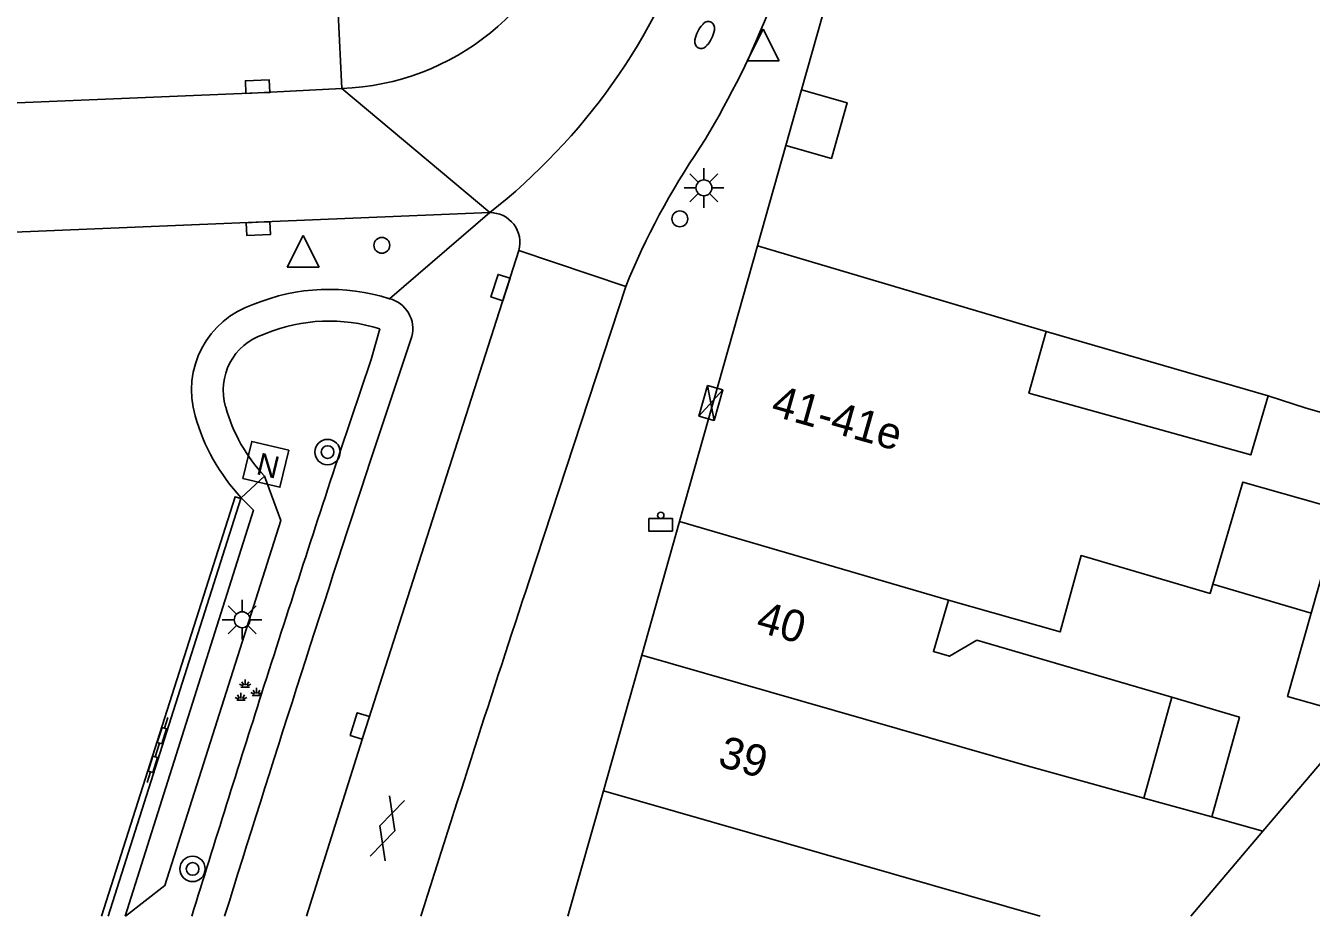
# Model space of a CAD drawing. Extents: x 132998 to 136004, y 396998 to 398512.
# Drawn here: x 134567.55 to 134608.12, y 397000 to 397028.1 of the extents above; entities that cross this region are included whole.
import ezdxf

# ---------------------------------------------------------------- set-up
doc = ezdxf.new("R2010")
doc.units = 0
for name, color, linetype in [('gg-afsc-muur', 7, 'Continuous'), ('gg-anno-huisnummerreeks BGT', 7, 'Continuous'), ('gg-bbg-gedigitaliseerde bebouwing', 7, 'Continuous'), ('gg-bbg-hoofdgebouw', 7, 'Continuous'), ('gg-bbg-luifel en loopbrug', 7, 'Continuous'), ('gg-bbg-onder overbouw', 7, 'Continuous'), ('gg-bbg-pand overbouw', 7, 'Continuous'), ('gg-bbg-tussenscheiding', 7, 'Continuous'), ('gg-knt-verharding', 7, 'Continuous'), ('gg-knt-verharding nz', 7, 'Continuous'), ('gt-grn-afwateringsgoot', 7, 'Continuous'), ('gt-grn-groengrens', 7, 'Continuous'), ('gt-grn-weggrens', 7, 'Continuous'), ('gt-symb-afvalbak', 7, 'Continuous'), ('gt-symb-afwateringsgoot', 7, 'Continuous'), ('gt-symb-boom', 7, 'Continuous'), ('gt-symb-brandkraan', 7, 'Continuous'), ('gt-symb-elektrakast', 7, 'Continuous'), ('gt-symb-gesloten verharding', 7, 'Continuous'), ('gt-symb-groenvak', 7, 'Continuous'), ('gt-symb-kolk', 7, 'Continuous'), ('gt-symb-lichtmast', 7, 'Continuous'), ('gt-symb-nortonput', 7, 'Continuous'), ('gt-symb-verkeersbordpaal', 7, 'Continuous'), ('gt-symb-waterafsluiter', 7, 'Continuous')]:
    doc.layers.add(name, color=color, linetype=linetype)

# ---------------------------------------------------------------- blocks, each defined once
blk = doc.blocks.new('gt0-LMAST')
at = {"layer": 'gt-symb-lichtmast'}
for p, q in [((-0.182, 0.173), (-0.447, 0.438)), ((-0.005, 0.246), (-0.005, 0.621)), ((0.172, 0.173), (0.437, 0.438)), ((-0.255, -0.004), (-0.63, -0.004)), ((-0.182, -0.181), (-0.447, -0.446)), ((-0.005, -0.254), (-0.005, -0.629)), ((0.437, -0.446), (0.172, -0.181)), ((0.245, -0.004), (0.62, -0.004))]:
    blk.add_line(p, q, dxfattribs=at)
blk.add_circle((-0.005, -0.004), 0.25, dxfattribs=at)
blk = doc.blocks.new('gt0-WAFSL')
at = {"layer": 'gt-symb-waterafsluiter'}
for p, q in [((-0.5, -0.333), (0, 0.667)), ((0, 0.667), (0.5, -0.333)), ((0.5, -0.333), (-0.5, -0.333))]:
    blk.add_line(p, q, dxfattribs=at)
blk = doc.blocks.new('gt0-BR')
at = {"layer": 'gt-symb-brandkraan'}
for centre, radius, start, end in [((-0.244, 0), 0.206, 107.5669, 252.4331), ((0.599, -2.664), 3, 106.892, 107.5669), ((0, -0.691), 0.938, 73.108, 106.892), ((-0.599, -2.664), 3, 72.4331, 73.108), ((0.244, 0), 0.206, 287.567, 72.4331), ((0.599, 2.664), 3, 252.4331, 253.108), ((0, 0.691), 0.938, 253.108, 286.8921), ((-0.599, 2.664), 3, 286.8921, 287.567)]:
    blk.add_arc(centre, radius, start, end, dxfattribs=at)
blk = doc.blocks.new('gt0-VPAAL')
at = {"layer": 'gt-symb-verkeersbordpaal'}
blk.add_circle((0, 0), 0.25, dxfattribs=at)
blk = doc.blocks.new('gt0-KOLK')
at = {"layer": 'gt-symb-kolk'}
blk.add_lwpolyline([(0, 0), (0.375, 0), (0.375, 0.4), (-0.375, 0.4), (-0.375, 0), (0, 0)], dxfattribs=at)
blk = doc.blocks.new('gt0-EKAST')
at = {"layer": 'gt-symb-elektrakast'}
for p, q in [((-0.501, -0.249), (0.501, 0.249)), ((-0.501, 0.249), (0.501, -0.249))]:
    blk.add_line(p, q, dxfattribs=at)
blk.add_lwpolyline([(0.501, 0.249), (-0.501, 0.249), (-0.501, -0.249), (0.501, -0.249)], close=True, dxfattribs=at)
blk = doc.blocks.new('gt0-ABAK')
at = {"layer": 'gt-symb-afvalbak'}
blk.add_lwpolyline([(0.375, -0.5), (-0.375, -0.5), (-0.375, -0.1), (0.375, -0.1)], close=True, dxfattribs=at)
blk.add_circle((0, 0), 0.1, dxfattribs=at)
blk = doc.blocks.new('gt0-NPUT')
at = {"layer": 'gt-symb-nortonput'}
blk.add_lwpolyline([(-0.566, -0.608), (-0.566, 0.592), (0.634, 0.592), (0.634, -0.608)], close=True, dxfattribs=at)
blk.add_text('N', height=0.7, dxfattribs=at).set_placement((-0.221, -0.381))
blk = doc.blocks.new('gt0-BOOM')
at = {"layer": 'gt-symb-boom'}
for radius in [0.4, 0.2]:
    blk.add_circle((0, 0), radius, dxfattribs=at)
blk = doc.blocks.new('gt0-GRVAK')
at = {"layer": 'gt-symb-groenvak'}
for p, q in [((-0.11, 0.189), (-0.228, 0.24)), ((-0.182, 0.153), (0.088, 0.153)), ((-0.091, 0.211), (-0.156, 0.322)), ((-0.047, 0.214), (-0.047, 0.393)), ((-0.004, 0.211), (0.061, 0.322)), ((0.015, 0.189), (0.133, 0.24)), ((0.262, -0.052), (0.197, 0.059)), ((0.305, -0.049), (0.305, 0.13)), ((0.349, -0.052), (0.414, 0.059)), ((-0.245, -0.228), (-0.363, -0.177)), ((-0.318, -0.264), (-0.047, -0.264)), ((-0.226, -0.206), (-0.291, -0.095)), ((-0.183, -0.203), (-0.183, -0.024)), ((-0.139, -0.206), (-0.074, -0.095)), ((-0.12, -0.228), (-0.002, -0.177)), ((0.243, -0.074), (0.125, -0.023)), ((0.17, -0.11), (0.441, -0.11)), ((0.368, -0.074), (0.486, -0.023))]:
    blk.add_line(p, q, dxfattribs=at)
blk = doc.blocks.new('gt0-GESVH1')
at = {"layer": 'gt-symb-gesloten verharding'}
for p, q in [((-0.992, -0.261), (0.008, 0.239)), ((0.008, -0.261), (-0.992, 0.239)), ((0.008, 0.239), (1.008, -0.261)), ((1.008, 0.239), (0.008, -0.261))]:
    blk.add_line(p, q, dxfattribs=at)
blk = doc.blocks.new('gt0-AFWGT_1')
at = {"layer": 'gt-symb-afwateringsgoot'}
for p, q in [((-1.076, 0), (-0.726, 0)), ((-0.225, 0), (0.225, 0)), ((0.725, 0), (1.075, 0))]:
    blk.add_line(p, q, dxfattribs=at)
for points in [[(-0.726, 0.075), (-0.225, 0.075), (-0.225, -0.075), (-0.726, -0.075)], [(0.225, 0.075), (0.725, 0.075), (0.725, -0.075), (0.225, -0.075)]]:
    blk.add_lwpolyline(points, close=True, dxfattribs=at)

msp = doc.modelspace()

# ---------------------------------------------------------------- linework, layer by layer
at = {"layer": 'gg-afsc-muur'}
for p in [(134570.156, 397000), (134574.353, 397013.209)]:
    msp.add_line(p, (134574.344, 397013.18), dxfattribs=at)
msp.add_lwpolyline([(134574.353, 397013.209), (134574.738, 397012.811), (134570.685, 397000)], dxfattribs=at)
at = {"layer": 'gg-bbg-gedigitaliseerde bebouwing'}
for p, q in [((134599.752, 397018.457), (134606.755, 397016.424)), ((134603.714, 397006.913), (134597.565, 397008.717)), ((134602.837, 397003.731), (134603.714, 397006.913)), ((134609.647, 397006.291), (134606.592, 397002.688)), ((134604.983, 397003.135), (134602.837, 397003.731)), ((134606.592, 397002.688), (134604.983, 397003.135))]:
    msp.add_line(p, q, dxfattribs=at)
for points in [[(134606.755, 397016.424), (134606.207, 397014.559), (134599.209, 397016.51), (134599.752, 397018.457)], [(134605.009, 397010.477), (134605.955, 397013.7), (134609.038, 397012.825), (134608.114, 397009.566)], [(134596.668, 397009.978), (134600.191, 397008.974), (134600.855, 397011.383), (134604.925, 397010.189), (134605.009, 397010.477)], [(134597.565, 397008.717), (134596.698, 397008.204), (134596.192, 397008.352), (134596.668, 397009.978)], [(134608.114, 397009.566), (134607.368, 397006.938), (134609.647, 397006.291)]]:
    msp.add_lwpolyline(points, dxfattribs=at)
at = {"layer": 'gg-bbg-hoofdgebouw'}
for p, q in [((134593.175, 397030.116), (134592.031, 397026.085)), ((134591.536, 397024.319), (134590.641, 397021.153)), ((134590.641, 397021.153), (134588.182, 397012.462)), ((134588.182, 397012.462), (134586.99, 397008.245)), ((134586.99, 397008.245), (134585.779, 397003.959)), ((134584.66, 397000), (134585.779, 397003.959))]:
    msp.add_line(p, q, dxfattribs=at)
at = {"layer": 'gg-bbg-luifel en loopbrug'}
msp.add_line((134605.009, 397010.477), (134608.114, 397009.566), dxfattribs=at)
msp.add_lwpolyline([(134603.714, 397006.913), (134605.851, 397006.286), (134604.983, 397003.135)], dxfattribs=at)
at = {"layer": 'gg-bbg-onder overbouw'}
msp.add_lwpolyline([(134592.031, 397026.085), (134593.474, 397025.675), (134592.974, 397023.915), (134591.536, 397024.319)], dxfattribs=at)
at = {"layer": 'gg-bbg-pand overbouw'}
msp.add_line((134592.031, 397026.085), (134591.536, 397024.319), dxfattribs=at)
at = {"layer": 'gg-bbg-tussenscheiding'}
for p, q in [((134590.641, 397021.153), (134599.752, 397018.457)), ((134588.182, 397012.462), (134596.668, 397009.978)), ((134585.779, 397003.959), (134599.567, 397000)), ((134604.313, 397000), (134606.592, 397002.688))]:
    msp.add_line(p, q, dxfattribs=at)
for points in [[(134606.755, 397016.424), (134607.954, 397016.033), (134613.473, 397014.473)], [(134586.99, 397008.245), (134599.081, 397004.773), (134602.837, 397003.731)]]:
    msp.add_lwpolyline(points, dxfattribs=at)
at = {"layer": 'gg-knt-verharding'}
for p, q in [((134583.437, 397010.591), (134586.49, 397019.876)), ((134578.432, 397014.38), (134579.739, 397018.295))]:
    msp.add_line(p, q, dxfattribs=at)
for points in [[(134577.529, 397026.123), (134574.876, 397025.984), (134561.192, 397025.414), (134545.528, 397024.734), (134537.175, 397024.417), (134531.961, 397024.196), (134526.275, 397024.042), (134525.93, 397024.071)], [(134582.194, 397022.208), (134561.325, 397021.351), (134545.834, 397020.749), (134534.059, 397020.268)], [(134576.408, 397000), (134578.285, 397005.948), (134583.116, 397021.01)]]:
    msp.add_lwpolyline(points, dxfattribs=at)
for centre, radius, start, end in [((134577.244, 397034.011), 7.893, 272.0678, 345.9647), ((134566.459, 397038.202), 26.36, 328.0865, 338.257), ((134608.273, 397011.069), 23.496, 145.8256, 157.9861), ((134582.196, 397021.256), 0.952, 345.0492, 90.1157), ((134577.13, 397013.533), 6.251, 72.3208, 112.3652), ((134578.791, 397018.539), 0.979, 345.5723, 75.9734), ((134575.63, 397016.606), 2.847, 107.9935, 196.5821), ((134578.918, 397017.471), 6.246, 195.5776, 223.0347), ((135409.306, 396740.551), 874.834, 161.759453, 162.748312), ((135406.211, 396739.525), 866.276, 161.765321, 162.501313)]:
    msp.add_arc(centre, radius, start, end, dxfattribs=at)
at = {"layer": 'gg-knt-verharding nz'}
msp.add_arc((134570.088, 397037.613), 19.593, 308.1618, 341.1685, dxfattribs=at)
at = {"layer": 'gt-grn-afwateringsgoot'}
msp.add_lwpolyline([(134569.946, 397000), (134574.156, 397013.238), (134574.344, 397013.18)], dxfattribs=at)
at = {"layer": 'gt-grn-groengrens'}
for p, q in [((134575.06, 397018.363), (134575.132, 397018.389)), ((134573.865, 397016.063), (134573.86, 397016.079)), ((134574.353, 397013.209), (134575.084, 397013.891)), ((134575.013, 397007.058), (134575.003, 397007.054)), ((134575.005, 397007.06), (134575.013, 397007.058))]:
    msp.add_line(p, q, dxfattribs=at)
for points in [[(134578.724, 397018.536), (134578.453, 397017.572), (134577.475, 397014.672)], [(134575.084, 397013.891), (134575.601, 397012.489), (134571.946, 397000.971), (134570.696, 397000)]]:
    msp.add_lwpolyline(points, dxfattribs=at)
for centre, radius, start, end in [((134577.129, 397013.541), 5.243, 72.2955, 112.3915), ((134575.632, 397016.605), 1.848, 108.0154, 196.5503), ((134578.928, 397017.477), 5.257, 195.5993, 223.0059), ((135468.359, 396721.385), 937.919, 161.777957, 162.26683), ((135604.803, 396679.962), 1080.498, 162.378757, 162.770803)]:
    msp.add_arc(centre, radius, start, end, dxfattribs=at)
at = {"layer": 'gt-grn-weggrens'}
for p, q in [((134577.412, 397028.497), (134577.529, 397026.123)), ((134577.529, 397026.123), (134582.194, 397022.208)), ((134579.028, 397019.489), (134582.194, 397022.208)), ((134583.116, 397021.01), (134586.49, 397019.876))]:
    msp.add_line(p, q, dxfattribs=at)

# ---------------------------------------------------------------- block references
at = {"layer": 'gt-symb-afvalbak'}
msp.add_blockref('gt0-ABAK', (134587.591, 397012.652), dxfattribs=at)
at = {"layer": 'gt-symb-afwateringsgoot', "xscale": 1.000090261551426, "yscale": 1.000090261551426, "rotation": 72.37127899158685}
msp.add_blockref('gt0-AFWGT_1', (134571.708, 397005.248), dxfattribs=at)
at = {"layer": 'gt-symb-boom'}
for p in [(134577.076, 397014.65), (134572.817, 397001.495)]:
    msp.add_blockref('gt0-BOOM', p, dxfattribs=at)
at = {"layer": 'gt-symb-brandkraan', "rotation": 63.326673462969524}
msp.add_blockref('gt0-BR', (134588.976, 397027.811), dxfattribs=at)
at = {"layer": 'gt-symb-elektrakast', "rotation": 74.20202762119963}
msp.add_blockref('gt0-EKAST', (134589.17, 397016.199), dxfattribs=at)
at = {"layer": 'gt-symb-gesloten verharding', "rotation": 72.23567662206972}
msp.add_blockref('gt0-GESVH1', (134578.948, 397002.77), dxfattribs=at)
at = {"layer": 'gt-symb-groenvak'}
msp.add_blockref('gt0-GRVAK', (134574.527, 397007.081), dxfattribs=at)
at = {"layer": 'gt-symb-kolk'}
for p, rotation in [((134574.876, 397025.984), 2.3812407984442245), ((134574.885, 397021.904), -177.61875920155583), ((134582.725, 397019.779), 72.20306243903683), ((134578.285, 397005.948), 72.55017196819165)]:
    msp.add_blockref('gt0-KOLK', p, dxfattribs=dict(at, rotation=rotation))
at = {"layer": 'gt-symb-lichtmast'}
for p in [(134588.957, 397022.991), (134574.385, 397009.362)]:
    msp.add_blockref('gt0-LMAST', p, dxfattribs=at)
at = {"layer": 'gt-symb-nortonput', "rotation": -13.42165666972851}
msp.add_blockref('gt0-NPUT', (134575.097, 397014.279), dxfattribs=at)
at = {"layer": 'gt-symb-verkeersbordpaal'}
for p in [(134588.192, 397022.011), (134578.787, 397021.174)]:
    msp.add_blockref('gt0-VPAAL', p, dxfattribs=at)
at = {"layer": 'gt-symb-waterafsluiter'}
for p in [(134590.822, 397027.333), (134576.307, 397020.821)]:
    msp.add_blockref('gt0-WAFSL', p, dxfattribs=at)

# ---------------------------------------------------------------- texts
at = {"layer": 'gg-anno-huisnummerreeks BGT'}
for s, p in [('41-41e', (134591.028, 397015.819)), ('40', (134590.553, 397009.002)), ('39', (134589.352, 397004.752))]:
    msp.add_text(s, height=1, rotation=344.2, dxfattribs=at).set_placement(p)

doc.saveas('drawing.dxf')
